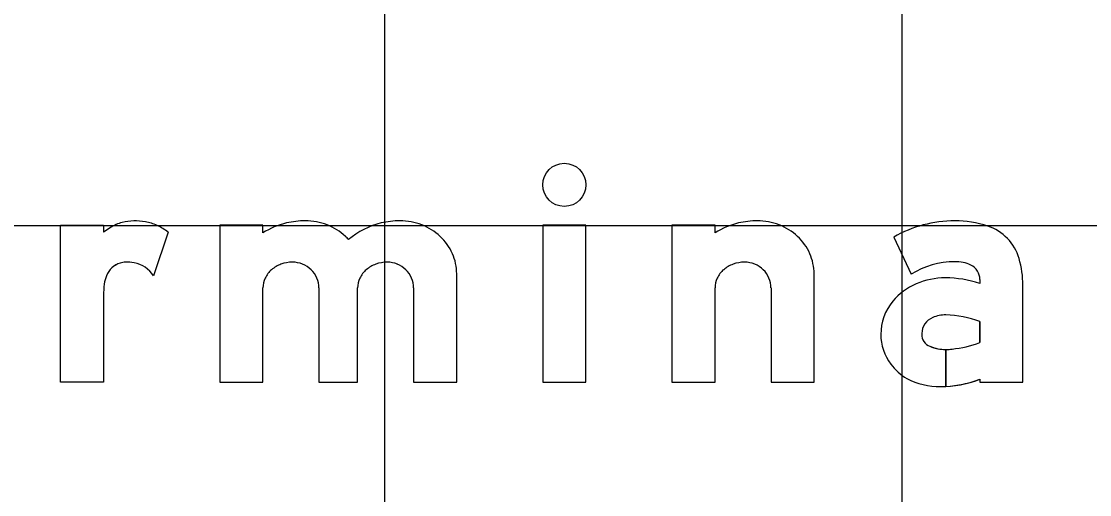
# Model space of a CAD drawing. Extents: x 2193008 to 2198143, y 1236112 to 1237864.
# Drawn here: x 2196625.301 to 2196629.432, y 1237301.066 to 1237302.897 of the extents above; entities that cross this region are included whole.
import ezdxf

# ---------------------------------------------------------------- set-up
doc = ezdxf.new("R2010")
doc.units = 0
for name, color, linetype in [('GSBWFILL', 7, 'Continuous'), ('GSCOLORFILL', 7, 'Continuous'), ('GSOUTLINE', 7, 'Continuous'), ('M-ROADS', 7, 'Continuous')]:
    doc.layers.add(name, color=color, linetype=linetype)

msp = doc.modelspace()

# ---------------------------------------------------------------- linework, layer by layer
at = {"layer": 'GSBWFILL'}
for p, q in [((2196625.8689, 1237302.0812), (2196625.8124, 1237301.9119)), ((2196628.1999, 1237301.8657), (2196628.1999, 1237301.5006))]:
    msp.add_line(p, q, dxfattribs=at)
for points in [[(2196625.6191, 1237301.8366), (2196625.6191, 1237301.5006), (2196625.4526, 1237301.5006), (2196625.4526, 1237302.1083), (2196625.6191, 1237302.1083), (2196625.6191, 1237302.0812)], [(2196626.2352, 1237302.0783), (2196626.2352, 1237302.1083), (2196626.0687, 1237302.1083), (2196626.0687, 1237301.5006), (2196626.2352, 1237301.5006), (2196626.2352, 1237301.8657)], [(2196627.9834, 1237302.0783), (2196627.9834, 1237302.1083), (2196627.8169, 1237302.1083), (2196627.8169, 1237301.5006), (2196627.9834, 1237301.5006), (2196627.9834, 1237301.8657)], [(2196628.6745, 1237302.0625), (2196628.7414, 1237301.9182)], [(2196626.8179, 1237301.8657), (2196626.8179, 1237301.5006), (2196626.9844, 1237301.5006), (2196626.9844, 1237301.9205)], [(2196628.1999, 1237301.5006), (2196628.3664, 1237301.5006), (2196628.3664, 1237301.9205)], [(2196629.0074, 1237301.8979), (2196629.0074, 1237301.8826)], [(2196626.4516, 1237301.8657), (2196626.4516, 1237301.5006), (2196626.6015, 1237301.5006), (2196626.6015, 1237301.8657)], [(2196629.0074, 1237301.5123), (2196629.0074, 1237301.5006), (2196629.1739, 1237301.5006), (2196629.1739, 1237301.8763)], [(2196629.0074, 1237301.7352), (2196629.0074, 1237301.6543)], [(2196628.8763, 1237301.4845), (2196628.8763, 1237301.6274)], [(2196628.8763, 1237301.6274), (2196628.8763, 1237301.4845)]]:
    msp.add_lwpolyline(points, dxfattribs=at)
msp.add_lwpolyline([(2196627.3174, 1237301.5006), (2196627.4839, 1237301.5006), (2196627.4839, 1237302.1083), (2196627.3174, 1237302.1083)], close=True, dxfattribs=at)
msp.add_circle((2196627.4007, 1237302.2644), 0.0833, dxfattribs=at)
for centre, radius, start, end in [((2196625.7865, 1237301.8593), 0.2779, 115.42, 127.0262), ((2196625.7208, 1237301.9975), 0.1249, 103.8324, 115.42), ((2196625.7422, 1237301.9106), 0.2143, 79.6915, 103.8324), ((2196625.747, 1237301.9372), 0.1873, 64.9551, 79.6915), ((2196625.7279, 1237301.8963), 0.2325, 52.6694, 64.9551), ((2196626.3962, 1237301.8254), 0.2998, 103.4695, 122.4943), ((2196626.3991, 1237301.792), 0.333, 90, 102.6043), ((2196626.3991, 1237301.8906), 0.2344, 68.8636, 90), ((2196626.4047, 1237301.9052), 0.2187, 46.975, 68.8636), ((2196626.7625, 1237301.8254), 0.2998, 103.4695, 130.8207), ((2196626.7654, 1237301.792), 0.333, 90, 102.6043), ((2196626.7654, 1237301.8906), 0.2344, 68.8636, 90), ((2196626.771, 1237301.9052), 0.2187, 46.975, 68.8636), ((2196628.1445, 1237301.8254), 0.2998, 103.4695, 122.4943), ((2196628.1473, 1237301.792), 0.333, 90, 102.6043), ((2196628.1473, 1237301.8906), 0.2344, 68.8636, 90), ((2196628.153, 1237301.9052), 0.2187, 46.975, 68.8636), ((2196628.9107, 1237301.6478), 0.4772, 90, 119.6631), ((2196628.9107, 1237301.7175), 0.4075, 71.834, 90), ((2196628.9794, 1237301.9267), 0.1873, 16.3165, 71.834), ((2196626.4134, 1237301.9145), 0.206, 41.9749, 46.975), ((2196626.7797, 1237301.9145), 0.206, 23.9317, 46.975), ((2196628.1617, 1237301.9145), 0.206, 23.9317, 46.975), ((2196625.7092, 1237301.8765), 0.0889, 93.8556, 106.8366), ((2196625.7122, 1237301.8323), 0.1332, 79.1825, 93.8556), ((2196625.7157, 1237301.8506), 0.1145, 32.3275, 79.1825), ((2196626.3494, 1237301.834), 0.1311, 90, 109.8074), ((2196626.3494, 1237301.8599), 0.1052, 68.0808, 90), ((2196626.7157, 1237301.834), 0.1311, 90, 109.8074), ((2196626.7157, 1237301.8599), 0.1052, 68.0808, 90), ((2196626.7933, 1237301.9205), 0.1912, 0, 23.9317), ((2196628.0976, 1237301.834), 0.1311, 90, 109.8074), ((2196628.0976, 1237301.8599), 0.1052, 68.0808, 90), ((2196628.1752, 1237301.9205), 0.1912, 0, 23.9317), ((2196628.9107, 1237301.6478), 0.319, 90, 122.0567), ((2196628.9167, 1237301.8408), 0.1261, 63.6188, 92.7072), ((2196628.807, 1237301.8763), 0.3669, 0, 16.3165), ((2196625.7075, 1237301.8819), 0.0832, 106.8366, 158.1192), ((2196626.3352, 1237301.8594), 0.1015, 131.0076, 154.5283), ((2196626.3438, 1237301.8495), 0.1146, 109.8074, 131.0076), ((2196626.3505, 1237301.8627), 0.1021, 45.8298, 68.0808), ((2196626.3523, 1237301.8646), 0.0995, 23.0928, 45.8298), ((2196626.7015, 1237301.8594), 0.1015, 131.0076, 154.5283), ((2196626.7101, 1237301.8495), 0.1146, 109.8074, 131.0076), ((2196626.7168, 1237301.8627), 0.1021, 45.8298, 68.0808), ((2196626.7186, 1237301.8646), 0.0995, 23.0928, 45.8298), ((2196628.0834, 1237301.8594), 0.1015, 131.0076, 154.5283), ((2196628.0921, 1237301.8495), 0.1146, 109.8074, 131.0076), ((2196628.0988, 1237301.8627), 0.1021, 45.8298, 68.0808), ((2196628.1006, 1237301.8646), 0.0995, 23.0928, 45.8298), ((2196628.945, 1237301.8979), 0.0624, 360, 63.6188), ((2196625.7509, 1237301.8645), 0.13, 158.1192, 173.0837), ((2196626.3219, 1237301.8657), 0.0867, 154.5283, 180), ((2196626.3551, 1237301.8657), 0.0965, 0, 23.0928), ((2196626.6882, 1237301.8657), 0.0867, 154.5283, 180), ((2196626.7214, 1237301.8657), 0.0965, 0, 23.0928), ((2196628.0701, 1237301.8657), 0.0867, 154.5283, 180), ((2196628.1033, 1237301.8657), 0.0965, 0, 23.0928), ((2196628.8543, 1237301.6613), 0.2387, 112.8774, 140.1871), ((2196628.8739, 1237301.6188), 0.2855, 90, 113.1768), ((2196628.8739, 1237301.484), 0.4203, 71.4755, 90), ((2196625.972, 1237301.8362), 0.3529, 172.8473, 179.9356), ((2196628.825, 1237301.6858), 0.2005, 140.1871, 180), ((2196628.8731, 1237301.6405), 0.1204, 88.6403, 113.408), ((2196628.8644, 1237301.3517), 0.4093, 69.5454, 88.375), ((2196628.8534, 1237301.686), 0.0708, 113.408, 177.7075), ((2196628.8161, 1237301.6858), 0.1916, 180, 216.8494), ((2196628.858, 1237301.6858), 0.0754, 177.7075, 180), ((2196628.8326, 1237301.6858), 0.0499, 180, 247.966), ((2196628.8763, 1237301.7939), 0.1665, 247.966, 270), ((2196628.8666, 1237302.0124), 0.3848, 274.983, 291.4646), ((2196628.8763, 1237301.7939), 0.1665, 270.0143, 278.1886), ((2196628.8331, 1237301.6986), 0.2129, 216.8494, 239.6064), ((2196628.8549, 1237301.7704), 0.2865, 243.1197, 270), ((2196628.8549, 1237301.9089), 0.4249, 272.8914, 291.0305), ((2196628.8549, 1237301.9089), 0.4249, 270, 272.8858)]:
    msp.add_arc(centre, radius, start, end, dxfattribs=at)
at = {"layer": 'GSCOLORFILL'}
for p, q in [((2196625.8689, 1237302.0812), (2196625.8124, 1237301.9119)), ((2196628.1999, 1237301.8657), (2196628.1999, 1237301.5006))]:
    msp.add_line(p, q, dxfattribs=at)
for points in [[(2196625.6191, 1237301.8366), (2196625.6191, 1237301.5006), (2196625.4526, 1237301.5006), (2196625.4526, 1237302.1083), (2196625.6191, 1237302.1083), (2196625.6191, 1237302.0812)], [(2196626.2352, 1237302.0783), (2196626.2352, 1237302.1083), (2196626.0687, 1237302.1083), (2196626.0687, 1237301.5006), (2196626.2352, 1237301.5006), (2196626.2352, 1237301.8657)], [(2196627.9834, 1237302.0783), (2196627.9834, 1237302.1083), (2196627.8169, 1237302.1083), (2196627.8169, 1237301.5006), (2196627.9834, 1237301.5006), (2196627.9834, 1237301.8657)], [(2196628.6745, 1237302.0625), (2196628.7414, 1237301.9182)], [(2196626.8179, 1237301.8657), (2196626.8179, 1237301.5006), (2196626.9844, 1237301.5006), (2196626.9844, 1237301.9205)], [(2196628.1999, 1237301.5006), (2196628.3664, 1237301.5006), (2196628.3664, 1237301.9205)], [(2196629.0074, 1237301.8979), (2196629.0074, 1237301.8826)], [(2196626.4516, 1237301.8657), (2196626.4516, 1237301.5006), (2196626.6015, 1237301.5006), (2196626.6015, 1237301.8657)], [(2196629.0074, 1237301.5123), (2196629.0074, 1237301.5006), (2196629.1739, 1237301.5006), (2196629.1739, 1237301.8763)], [(2196629.0074, 1237301.7352), (2196629.0074, 1237301.6543)], [(2196628.8763, 1237301.4845), (2196628.8763, 1237301.6274)], [(2196628.8763, 1237301.6274), (2196628.8763, 1237301.4845)]]:
    msp.add_lwpolyline(points, dxfattribs=at)
msp.add_lwpolyline([(2196627.3174, 1237301.5006), (2196627.4839, 1237301.5006), (2196627.4839, 1237302.1083), (2196627.3174, 1237302.1083)], close=True, dxfattribs=at)
msp.add_circle((2196627.4007, 1237302.2644), 0.0833, dxfattribs=at)
for centre, radius, start, end in [((2196625.7865, 1237301.8593), 0.2779, 115.42, 127.0262), ((2196625.7208, 1237301.9975), 0.1249, 103.8324, 115.42), ((2196625.7422, 1237301.9106), 0.2143, 79.6915, 103.8324), ((2196625.747, 1237301.9372), 0.1873, 64.9551, 79.6915), ((2196625.7279, 1237301.8963), 0.2325, 52.6694, 64.9551), ((2196626.3962, 1237301.8254), 0.2998, 103.4695, 122.4943), ((2196626.3991, 1237301.792), 0.333, 90, 102.6043), ((2196626.3991, 1237301.8906), 0.2344, 68.8636, 90), ((2196626.4047, 1237301.9052), 0.2187, 46.975, 68.8636), ((2196626.7625, 1237301.8254), 0.2998, 103.4695, 130.8207), ((2196626.7654, 1237301.792), 0.333, 90, 102.6043), ((2196626.7654, 1237301.8906), 0.2344, 68.8636, 90), ((2196626.771, 1237301.9052), 0.2187, 46.975, 68.8636), ((2196628.1445, 1237301.8254), 0.2998, 103.4695, 122.4943), ((2196628.1473, 1237301.792), 0.333, 90, 102.6043), ((2196628.1473, 1237301.8906), 0.2344, 68.8636, 90), ((2196628.153, 1237301.9052), 0.2187, 46.975, 68.8636), ((2196628.9107, 1237301.6478), 0.4772, 90, 119.6631), ((2196628.9107, 1237301.7175), 0.4075, 71.834, 90), ((2196628.9794, 1237301.9267), 0.1873, 16.3165, 71.834), ((2196626.4134, 1237301.9145), 0.206, 41.9749, 46.975), ((2196626.7797, 1237301.9145), 0.206, 23.9317, 46.975), ((2196628.1617, 1237301.9145), 0.206, 23.9317, 46.975), ((2196625.7092, 1237301.8765), 0.0889, 93.8556, 106.8366), ((2196625.7122, 1237301.8323), 0.1332, 79.1825, 93.8556), ((2196625.7157, 1237301.8506), 0.1145, 32.3275, 79.1825), ((2196626.3494, 1237301.834), 0.1311, 90, 109.8074), ((2196626.3494, 1237301.8599), 0.1052, 68.0808, 90), ((2196626.7157, 1237301.834), 0.1311, 90, 109.8074), ((2196626.7157, 1237301.8599), 0.1052, 68.0808, 90), ((2196626.7933, 1237301.9205), 0.1912, 0, 23.9317), ((2196628.0976, 1237301.834), 0.1311, 90, 109.8074), ((2196628.0976, 1237301.8599), 0.1052, 68.0808, 90), ((2196628.1752, 1237301.9205), 0.1912, 0, 23.9317), ((2196628.9107, 1237301.6478), 0.319, 90, 122.0567), ((2196628.9167, 1237301.8408), 0.1261, 63.6188, 92.7072), ((2196628.807, 1237301.8763), 0.3669, 0, 16.3165), ((2196625.7075, 1237301.8819), 0.0832, 106.8366, 158.1192), ((2196626.3352, 1237301.8594), 0.1015, 131.0076, 154.5283), ((2196626.3438, 1237301.8495), 0.1146, 109.8074, 131.0076), ((2196626.3505, 1237301.8627), 0.1021, 45.8298, 68.0808), ((2196626.3523, 1237301.8646), 0.0995, 23.0928, 45.8298), ((2196626.7015, 1237301.8594), 0.1015, 131.0076, 154.5283), ((2196626.7101, 1237301.8495), 0.1146, 109.8074, 131.0076), ((2196626.7168, 1237301.8627), 0.1021, 45.8298, 68.0808), ((2196626.7186, 1237301.8646), 0.0995, 23.0928, 45.8298), ((2196628.0834, 1237301.8594), 0.1015, 131.0076, 154.5283), ((2196628.0921, 1237301.8495), 0.1146, 109.8074, 131.0076), ((2196628.0988, 1237301.8627), 0.1021, 45.8298, 68.0808), ((2196628.1006, 1237301.8646), 0.0995, 23.0928, 45.8298), ((2196628.945, 1237301.8979), 0.0624, 360, 63.6188), ((2196625.7509, 1237301.8645), 0.13, 158.1192, 173.0837), ((2196626.3219, 1237301.8657), 0.0867, 154.5283, 180), ((2196626.3551, 1237301.8657), 0.0965, 0, 23.0928), ((2196626.6882, 1237301.8657), 0.0867, 154.5283, 180), ((2196626.7214, 1237301.8657), 0.0965, 0, 23.0928), ((2196628.0701, 1237301.8657), 0.0867, 154.5283, 180), ((2196628.1033, 1237301.8657), 0.0965, 0, 23.0928), ((2196628.8543, 1237301.6613), 0.2387, 112.8774, 140.1871), ((2196628.8739, 1237301.6188), 0.2855, 90, 113.1768), ((2196628.8739, 1237301.484), 0.4203, 71.4755, 90), ((2196625.972, 1237301.8362), 0.3529, 172.8473, 179.9356), ((2196628.825, 1237301.6858), 0.2005, 140.1871, 180), ((2196628.8731, 1237301.6405), 0.1204, 88.6403, 113.408), ((2196628.8644, 1237301.3517), 0.4093, 69.5454, 88.375), ((2196628.8534, 1237301.686), 0.0708, 113.408, 177.7075), ((2196628.8161, 1237301.6858), 0.1916, 180, 216.8494), ((2196628.858, 1237301.6858), 0.0754, 177.7075, 180), ((2196628.8326, 1237301.6858), 0.0499, 180, 247.966), ((2196628.8763, 1237301.7939), 0.1665, 247.966, 270), ((2196628.8666, 1237302.0124), 0.3848, 274.983, 291.4646), ((2196628.8763, 1237301.7939), 0.1665, 270.0143, 278.1886), ((2196628.8331, 1237301.6986), 0.2129, 216.8494, 239.6064), ((2196628.8549, 1237301.7704), 0.2865, 243.1197, 270), ((2196628.8549, 1237301.9089), 0.4249, 272.8914, 291.0305), ((2196628.8549, 1237301.9089), 0.4249, 270, 272.8858)]:
    msp.add_arc(centre, radius, start, end, dxfattribs=at)
at = {"layer": 'GSOUTLINE'}
for p, q in [((2196625.8689, 1237302.0812), (2196625.8124, 1237301.9119)), ((2196628.1999, 1237301.8657), (2196628.1999, 1237301.5006))]:
    msp.add_line(p, q, dxfattribs=at)
for points in [[(2196625.6191, 1237301.8366), (2196625.6191, 1237301.5006), (2196625.4526, 1237301.5006), (2196625.4526, 1237302.1083), (2196625.6191, 1237302.1083), (2196625.6191, 1237302.0812)], [(2196626.2352, 1237302.0783), (2196626.2352, 1237302.1083), (2196626.0687, 1237302.1083), (2196626.0687, 1237301.5006), (2196626.2352, 1237301.5006), (2196626.2352, 1237301.8657)], [(2196627.9834, 1237302.0783), (2196627.9834, 1237302.1083), (2196627.8169, 1237302.1083), (2196627.8169, 1237301.5006), (2196627.9834, 1237301.5006), (2196627.9834, 1237301.8657)], [(2196628.6745, 1237302.0625), (2196628.7414, 1237301.9182)], [(2196626.8179, 1237301.8657), (2196626.8179, 1237301.5006), (2196626.9844, 1237301.5006), (2196626.9844, 1237301.9205)], [(2196628.1999, 1237301.5006), (2196628.3664, 1237301.5006), (2196628.3664, 1237301.9205)], [(2196629.0074, 1237301.8979), (2196629.0074, 1237301.8826)], [(2196626.4516, 1237301.8657), (2196626.4516, 1237301.5006), (2196626.6015, 1237301.5006), (2196626.6015, 1237301.8657)], [(2196629.0074, 1237301.5123), (2196629.0074, 1237301.5006), (2196629.1739, 1237301.5006), (2196629.1739, 1237301.8763)], [(2196629.0074, 1237301.6543), (2196629.0074, 1237301.7352)]]:
    msp.add_lwpolyline(points, dxfattribs=at)
msp.add_lwpolyline([(2196627.3174, 1237301.5006), (2196627.4839, 1237301.5006), (2196627.4839, 1237302.1083), (2196627.3174, 1237302.1083)], close=True, dxfattribs=at)
msp.add_circle((2196627.4007, 1237302.2644), 0.0833, dxfattribs=at)
for centre, radius, start, end in [((2196625.7865, 1237301.8593), 0.2779, 115.42, 127.0262), ((2196625.7208, 1237301.9975), 0.1249, 103.8324, 115.42), ((2196625.7422, 1237301.9106), 0.2143, 79.6915, 103.8324), ((2196625.747, 1237301.9372), 0.1873, 64.9551, 79.6915), ((2196625.7279, 1237301.8963), 0.2325, 52.6694, 64.9551), ((2196626.3962, 1237301.8254), 0.2998, 103.4695, 122.4943), ((2196626.3991, 1237301.792), 0.333, 90, 102.6043), ((2196626.3991, 1237301.8906), 0.2344, 68.8636, 90), ((2196626.4047, 1237301.9052), 0.2187, 46.975, 68.8636), ((2196626.7625, 1237301.8254), 0.2998, 103.4695, 130.8207), ((2196626.7654, 1237301.792), 0.333, 90, 102.6043), ((2196626.7654, 1237301.8906), 0.2344, 68.8636, 90), ((2196626.771, 1237301.9052), 0.2187, 46.975, 68.8636), ((2196628.1445, 1237301.8254), 0.2998, 103.4695, 122.4943), ((2196628.1473, 1237301.792), 0.333, 90, 102.6043), ((2196628.1473, 1237301.8906), 0.2344, 68.8636, 90), ((2196628.153, 1237301.9052), 0.2187, 46.975, 68.8636), ((2196628.9107, 1237301.6478), 0.4772, 90, 119.6631), ((2196628.9107, 1237301.7175), 0.4075, 71.834, 90), ((2196628.9794, 1237301.9267), 0.1873, 16.3165, 71.834), ((2196626.4134, 1237301.9145), 0.206, 41.9749, 46.975), ((2196626.7797, 1237301.9145), 0.206, 23.9317, 46.975), ((2196628.1617, 1237301.9145), 0.206, 23.9317, 46.975), ((2196625.7092, 1237301.8765), 0.0889, 93.8556, 106.8366), ((2196625.7122, 1237301.8323), 0.1332, 79.1825, 93.8556), ((2196625.7157, 1237301.8506), 0.1145, 32.3275, 79.1825), ((2196626.3494, 1237301.834), 0.1311, 90, 109.8074), ((2196626.3494, 1237301.8599), 0.1052, 68.0808, 90), ((2196626.7157, 1237301.834), 0.1311, 90, 109.8074), ((2196626.7157, 1237301.8599), 0.1052, 68.0808, 90), ((2196626.7933, 1237301.9205), 0.1912, 0, 23.9317), ((2196628.0976, 1237301.834), 0.1311, 90, 109.8074), ((2196628.0976, 1237301.8599), 0.1052, 68.0808, 90), ((2196628.1752, 1237301.9205), 0.1912, 0, 23.9317), ((2196628.9107, 1237301.6478), 0.319, 90, 122.0567), ((2196628.9167, 1237301.8408), 0.1261, 63.6188, 92.7072), ((2196628.807, 1237301.8763), 0.3669, 0, 16.3165), ((2196625.7075, 1237301.8819), 0.0833, 106.8366, 158.1192), ((2196626.3352, 1237301.8594), 0.1015, 131.0076, 154.5283), ((2196626.3438, 1237301.8495), 0.1146, 109.8074, 131.0076), ((2196626.3505, 1237301.8627), 0.1021, 45.8298, 68.0808), ((2196626.3523, 1237301.8646), 0.0995, 23.0928, 45.8298), ((2196626.7015, 1237301.8594), 0.1015, 131.0076, 154.5283), ((2196626.7101, 1237301.8495), 0.1146, 109.8074, 131.0076), ((2196626.7168, 1237301.8627), 0.1021, 45.8298, 68.0808), ((2196626.7186, 1237301.8646), 0.0995, 23.0928, 45.8298), ((2196628.0834, 1237301.8594), 0.1015, 131.0076, 154.5283), ((2196628.0921, 1237301.8495), 0.1146, 109.8074, 131.0076), ((2196628.0988, 1237301.8627), 0.1021, 45.8298, 68.0808), ((2196628.1006, 1237301.8646), 0.0995, 23.0928, 45.8298), ((2196628.945, 1237301.8979), 0.0624, 360, 63.6188), ((2196625.7509, 1237301.8645), 0.13, 158.1192, 173.0837), ((2196626.3219, 1237301.8657), 0.0867, 154.5283, 180), ((2196626.3551, 1237301.8657), 0.0965, 0, 23.0928), ((2196626.6882, 1237301.8657), 0.0867, 154.5283, 180), ((2196626.7214, 1237301.8657), 0.0965, 0, 23.0928), ((2196628.0701, 1237301.8657), 0.0867, 154.5283, 180), ((2196628.1033, 1237301.8657), 0.0965, 0, 23.0928), ((2196628.8543, 1237301.6613), 0.2387, 112.8774, 140.1871), ((2196628.8739, 1237301.6188), 0.2855, 90, 113.1768), ((2196628.8739, 1237301.484), 0.4203, 71.4755, 90), ((2196625.972, 1237301.8362), 0.3529, 172.8473, 179.9356), ((2196628.825, 1237301.6858), 0.2005, 140.1871, 180), ((2196628.8731, 1237301.6405), 0.1204, 88.6475, 113.408), ((2196628.8758, 1237301.7546), 0.00624, 88.3729, 88.6475), ((2196628.8644, 1237301.3517), 0.4093, 69.5454, 88.3729), ((2196628.8534, 1237301.686), 0.0708, 113.408, 177.7075), ((2196628.8161, 1237301.6858), 0.1916, 180, 216.8494), ((2196628.858, 1237301.6858), 0.0754, 177.7075, 180), ((2196628.8326, 1237301.6858), 0.0499, 180, 247.966), ((2196628.8763, 1237301.7939), 0.1665, 247.966, 278.1886), ((2196628.8666, 1237302.0124), 0.3848, 274.983, 291.4646), ((2196628.8331, 1237301.6986), 0.2129, 216.8494, 239.6064), ((2196628.8549, 1237301.7704), 0.2865, 243.1197, 270), ((2196628.8549, 1237301.9089), 0.4249, 270, 291.0305)]:
    msp.add_arc(centre, radius, start, end, dxfattribs=at)
at = {"layer": 'M-ROADS'}
for p, q in [((2196626.7065, 1237258.1062), (2196626.7065, 1237318.1062)), ((2196628.7065, 1237258.1062), (2196628.7065, 1237318.1062)), ((2196734.7065, 1237302.1062), (2196604.7065, 1237302.1062))]:
    msp.add_line(p, q, dxfattribs=at)

doc.saveas('drawing.dxf')
